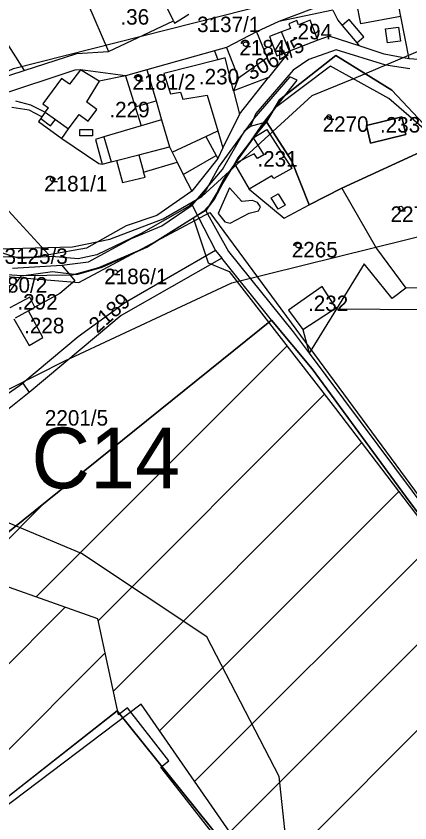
# Model space of a CAD drawing. Extents: x -564810 to -550519, y -1045831 to -1034011.
# Drawn here: x -553141.5 to -553011.6, y -1036898.7 to -1036632.8 of the extents above; entities that cross this region are included whole.
import ezdxf

# ---------------------------------------------------------------- set-up
doc = ezdxf.new("R2010")
doc.units = 0
for name, color, linetype in [('KN stav', 7, 'Continuous'), ('Lesní porost', 7, 'Continuous'), ('Obvod KPU', 7, 'Continuous'), ('označ pol cest', 7, 'Continuous'), ('Parcelní čísla', 7, 'Continuous'), ('STG', 7, 'Continuous'), ('vodní toky', 7, 'Continuous'), ('Vrstva 22', 7, 'Continuous'), ('Vrstva 33', 7, 'Continuous'), ('Vrstva 4', 7, 'Continuous'), ('Vrstva 5', 7, 'Continuous'), ('zamokř ploch', 7, 'Continuous')]:
    doc.layers.add(name, color=color, linetype=linetype)

msp = doc.modelspace()

# ---------------------------------------------------------------- linework, layer by layer
at = {"layer": 'KN stav'}
for p, q in [((-553164.39, -1036610.89), (-553138.82, -1036650.66)), ((-553016.06, -1036625.58), (-553014.65, -1036632.86)), ((-553117.98, -1036628.38), (-553111.06, -1036644.46)), ((-553038.26, -1036628.3), (-553054.79, -1036634.54)), ((-553036.99, -1036630.84), (-553035.36, -1036634.09)), ((-553111.06, -1036644.46), (-553089.61, -1036634.27)), ((-553089.61, -1036634.27), (-553089.27, -1036635.1)), ((-553089.27, -1036635.1), (-553084.49, -1036632.08)), ((-553054.79, -1036634.54), (-553062.18, -1036637.92)), ((-553048.84, -1036634.21), (-553051.58, -1036635.26)), ((-553048.32, -1036635.59), (-553048.84, -1036634.21)), ((-553044.5, -1036634.13), (-553048.32, -1036635.59)), ((-553041.99, -1036640.7), (-553044.5, -1036634.13)), ((-553035.36, -1036634.09), (-553033.93, -1036635.81)), ((-553014.65, -1036632.86), (-553011.94, -1036646.87)), ((-553050.99, -1036636.8), (-553053.99, -1036637.95)), ((-553051.58, -1036635.26), (-553050.99, -1036636.8)), ((-553033.93, -1036635.81), (-553029.13, -1036641.62)), ((-553062.18, -1036637.92), (-553072.14, -1036643.13)), ((-553062.18, -1036637.92), (-553058.72, -1036646.46)), ((-553053.99, -1036637.95), (-553057.95, -1036639.47)), ((-553057.95, -1036639.47), (-553055.5, -1036645.87)), ((-553038.26, -1036639.37), (-553041.99, -1036640.7)), ((-553028.31, -1036642.6), (-553038.26, -1036639.37)), ((-553041.99, -1036640.7), (-553051.35, -1036644.28)), ((-553029.13, -1036641.62), (-553028.31, -1036642.6)), ((-553020.08, -1036645.27), (-553028.31, -1036642.6)), ((-553138.82, -1036650.66), (-553121.46, -1036645.11)), ((-553121.46, -1036645.11), (-553111.06, -1036644.46)), ((-553076.02, -1036644.21), (-553098.32, -1036650.42)), ((-553072.14, -1036643.13), (-553076.02, -1036644.21)), ((-553072.14, -1036643.13), (-553068.18, -1036653.18)), ((-553051.35, -1036644.28), (-553058.27, -1036653.02)), ((-553055.5, -1036645.87), (-553051.35, -1036644.28)), ((-553011.94, -1036646.87), (-553020.08, -1036645.27)), ((-553058.72, -1036646.46), (-553068.18, -1036653.18)), ((-553054.57, -1036660.31), (-553035.99, -1036645.78)), ((-553035.99, -1036645.78), (-553054.57, -1036660.31)), ((-553035.99, -1036645.78), (-553017.54, -1036657.15)), ((-553017.54, -1036657.15), (-553035.99, -1036645.78)), ((-552999.69, -1036647.72), (-553011.94, -1036646.87)), ((-553122.12, -1036650.58), (-553162.51, -1036664)), ((-553120.26, -1036650.44), (-553122.12, -1036650.58)), ((-553105.45, -1036652.41), (-553120.26, -1036650.44)), ((-553098.32, -1036650.42), (-553105.45, -1036652.41)), ((-553098.32, -1036650.42), (-553095.34, -1036660.7)), ((-553164.24, -1036658.78), (-553138.82, -1036650.66)), ((-553105.45, -1036652.41), (-553102.22, -1036662.71)), ((-553058.27, -1036653.02), (-553069.76, -1036657.34)), ((-553068.18, -1036653.18), (-553069.76, -1036657.34)), ((-553069.76, -1036657.34), (-553067.79, -1036665.05)), ((-553017.54, -1036657.15), (-553001.41, -1036674.42)), ((-553001.41, -1036674.42), (-553017.54, -1036657.15)), ((-553141.69, -1036660.67), (-553136.74, -1036662.04)), ((-553102.22, -1036662.71), (-553095.34, -1036660.7)), ((-553095.34, -1036660.7), (-553093.52, -1036666.97)), ((-553058.92, -1036667.59), (-553054.57, -1036660.31)), ((-553054.57, -1036660.31), (-553058.92, -1036667.59)), ((-553137.25, -1036663.75), (-553142.88, -1036662.89)), ((-553132.97, -1036665.97), (-553137.25, -1036663.75)), ((-553136.74, -1036662.04), (-553131.87, -1036664.47)), ((-553133.38, -1036666.54), (-553134.08, -1036667.49)), ((-553132.97, -1036665.97), (-553133.38, -1036666.54)), ((-553131.87, -1036664.47), (-553132.97, -1036665.97)), ((-553067.79, -1036665.05), (-553073.25, -1036676.15)), ((-553014.29, -1036666), (-553025.95, -1036668.81)), ((-553025.95, -1036668.81), (-553014.29, -1036666)), ((-553012.89, -1036671.8), (-553014.29, -1036666)), ((-553014.29, -1036666), (-553012.89, -1036671.8)), ((-553134.08, -1036667.49), (-553126.46, -1036673.06)), ((-553093.52, -1036666.97), (-553090.94, -1036675.87)), ((-553066, -1036670.47), (-553064.22, -1036669.01)), ((-553064.22, -1036669.01), (-553058.92, -1036667.59)), ((-553058.92, -1036667.59), (-553063.26, -1036672.85)), ((-553058.92, -1036667.59), (-553050.57, -1036680.55)), ((-553050.57, -1036680.55), (-553058.92, -1036667.59)), ((-553025.95, -1036668.81), (-553024.55, -1036674.6)), ((-553024.55, -1036674.6), (-553025.95, -1036668.81)), ((-553130.67, -1036711.39), (-553168.31, -1036670.73)), ((-553073.42, -1036683.37), (-553066, -1036670.47)), ((-553024.55, -1036674.6), (-553012.89, -1036671.8)), ((-553012.89, -1036671.8), (-553024.55, -1036674.6)), ((-553126.46, -1036673.06), (-553114.23, -1036681.37)), ((-553063.26, -1036672.85), (-553068.36, -1036679.42)), ((-553001.41, -1036674.42), (-553034.02, -1036689.47)), ((-553034.02, -1036689.47), (-553001.41, -1036674.42)), ((-553090.94, -1036675.87), (-553090.02, -1036677.62)), ((-553073.25, -1036676.15), (-553074.98, -1036679.68)), ((-553090.02, -1036677.62), (-553088.35, -1036680.94)), ((-553074.98, -1036679.68), (-553083.56, -1036690.5)), ((-553068.36, -1036679.42), (-553069.42, -1036681.48)), ((-553114.23, -1036681.37), (-553113.08, -1036681.58)), ((-553113.08, -1036681.58), (-553110.1, -1036680.81)), ((-553110.1, -1036680.81), (-553108.42, -1036680.38)), ((-553108.42, -1036680.38), (-553106.42, -1036687.6)), ((-553099.45, -1036684.14), (-553088.35, -1036680.94)), ((-553088.35, -1036680.94), (-553086.35, -1036684.93)), ((-553069.42, -1036681.48), (-553078.96, -1036696.99)), ((-553069.42, -1036681.48), (-553064.63, -1036689.79)), ((-553050.57, -1036680.55), (-553044.85, -1036694.97)), ((-553044.85, -1036694.97), (-553050.57, -1036680.55)), ((-553098.95, -1036685.89), (-553099.45, -1036684.14)), ((-553086.35, -1036684.93), (-553083.56, -1036690.5)), ((-553083.37, -1036695.02), (-553073.42, -1036683.37)), ((-553106.42, -1036687.6), (-553098.95, -1036685.89)), ((-553083.56, -1036690.5), (-553095.06, -1036698.45)), ((-553064.63, -1036689.79), (-553053.02, -1036699.33)), ((-553044.85, -1036694.97), (-553034.02, -1036689.47)), ((-553034.02, -1036689.47), (-553044.85, -1036694.97)), ((-553034.02, -1036689.47), (-553022.56, -1036709.33)), ((-553093.44, -1036701.93), (-553083.37, -1036695.02)), ((-553083.37, -1036695.02), (-553075.67, -1036710.04)), ((-553053.02, -1036699.33), (-553044.85, -1036694.97)), ((-553095.06, -1036698.45), (-553105.19, -1036701.93)), ((-553078.96, -1036696.99), (-553071.45, -1036710.32)), ((-553105.19, -1036701.93), (-553118.25, -1036709.29)), ((-553103.4, -1036706.02), (-553093.44, -1036701.93)), ((-553117.66, -1036713.72), (-553103.4, -1036706.02)), ((-553136.48, -1036712.2), (-553132.84, -1036711.69)), ((-553132.84, -1036711.69), (-553130.67, -1036711.39)), ((-553118.25, -1036709.29), (-553130.67, -1036711.39)), ((-553075.67, -1036710.04), (-553105.44, -1036727.14)), ((-553075.67, -1036710.04), (-553073.66, -1036712.54)), ((-553071.45, -1036710.32), (-553050.07, -1036736.86)), ((-553022.56, -1036709.33), (-553012.94, -1036722.42)), ((-553147.32, -1036711.94), (-553136.48, -1036712.2)), ((-553126.45, -1036714.86), (-553117.66, -1036713.72)), ((-553073.66, -1036712.54), (-553106.83, -1036731.49)), ((-553057.2, -1036733.01), (-553073.66, -1036712.54)), ((-553026.71, -1036714.42), (-553035.83, -1036729.19)), ((-553017.42, -1036725.78), (-553026.71, -1036714.42)), ((-553142.68, -1036715.85), (-553126.45, -1036714.86)), ((-553126.45, -1036714.86), (-553122.13, -1036720.05)), ((-553122.13, -1036720.05), (-553127.08, -1036724.14)), ((-553040.52, -1036721.9), (-553051.59, -1036729.65)), ((-553035.83, -1036729.19), (-553040.52, -1036721.9)), ((-553012.94, -1036722.42), (-553017.42, -1036725.78)), ((-552964.61, -1036721.02), (-553012.94, -1036722.42)), ((-553127.08, -1036724.14), (-553135.28, -1036728.7)), ((-553137.01, -1036725.41), (-553143.55, -1036728.92)), ((-553135.28, -1036728.7), (-553137.01, -1036725.41)), ((-553105.44, -1036727.14), (-553121.04, -1036738.48)), ((-553137.42, -1036729.88), (-553141.76, -1036732.29)), ((-553137.42, -1036729.88), (-553135.28, -1036728.7)), ((-553132.66, -1036738.71), (-553137.42, -1036729.88)), ((-553051.59, -1036729.65), (-553046.91, -1036736.03)), ((-553035.83, -1036729.19), (-553044.87, -1036743.82)), ((-553035.83, -1036729.19), (-553007, -1036729.44)), ((-553149.16, -1036806.89), (-553057.2, -1036733.01)), ((-553057.2, -1036733.01), (-553149.16, -1036806.89)), ((-553142.23, -1036732.55), (-553137.15, -1036741.36)), ((-553106.83, -1036731.49), (-553115, -1036738.24)), ((-553057.2, -1036733.01), (-553043.81, -1036749.04)), ((-553043.81, -1036749.04), (-553057.2, -1036733.01)), ((-553115, -1036738.24), (-553137.18, -1036756.82)), ((-553050.07, -1036736.86), (-553044.87, -1036743.82)), ((-553046.91, -1036736.03), (-553044.87, -1036743.82)), ((-553121.04, -1036738.48), (-553139.28, -1036753.72)), ((-553137.15, -1036741.36), (-553132.66, -1036738.71)), ((-553044.87, -1036743.82), (-552992.06, -1036814.49)), ((-553043.81, -1036749.04), (-553011.86, -1036792.61)), ((-553011.86, -1036792.61), (-553043.81, -1036749.04)), ((-553148.44, -1036760.12), (-553139.28, -1036753.72)), ((-553139.28, -1036753.72), (-553137.18, -1036756.82)), ((-553137.18, -1036756.82), (-553150.7, -1036767.55)), ((-553011.86, -1036792.61), (-552976.39, -1036839.66)), ((-552976.39, -1036839.66), (-553011.86, -1036792.61)), ((-553108.12, -1036861.74), (-553181.53, -1036919.27)), ((-553181.53, -1036919.27), (-553108.12, -1036861.74)), ((-553049.46, -1036934.72), (-553108.12, -1036861.74)), ((-553108.12, -1036861.74), (-553049.46, -1036934.72))]:
    msp.add_line(p, q, dxfattribs=at)
at = {"layer": 'Lesní porost'}
for p, q in [((-553134.89, -1036824.21), (-553052.17, -1036741.49)), ((-553114.37, -1036831.97), (-553039.82, -1036757.42)), ((-553109.36, -1036855.25), (-553027.5, -1036773.39)), ((-553094.19, -1036868.36), (-553015.24, -1036789.41)), ((-553150.48, -1036811.51), (-553132.34, -1036793.38)), ((-553082.6, -1036885.05), (-553003, -1036805.46)), ((-553071.01, -1036901.75), (-552990.73, -1036821.47)), ((-553204.22, -1036906.51), (-553125.3, -1036827.59)), ((-553059.41, -1036918.44), (-552978.32, -1036837.34)), ((-553195.27, -1036925.84), (-553112.07, -1036842.64))]:
    msp.add_line(p, q, dxfattribs=at)
for points in [[(-553146.64, -1036727.62), (-553139.68, -1036718.33), (-553129.51, -1036716.88), (-553121.51, -1036717.92), (-553113.12, -1036715.47), (-553098.36, -1036708.87), (-553083.05, -1036699.3), (-553078.09, -1036714.1), (-553071.17, -1036716.95), (-553043.41, -1036752.8), (-553036.17, -1036762.13), (-553020.94, -1036781.92), (-552993.21, -1036818.31), (-552967.61, -1036851.02), (-552953.72, -1036866.65), (-552950.02, -1036871.7), (-552958.74, -1036876.77), (-552960.54, -1036885.34), (-552958.5, -1036896.1), (-552948.99, -1036909.12)], [(-553049.43, -1036936.91), (-553085.28, -1036891.02), (-553093.71, -1036880.35), (-553091.11, -1036878.21), (-553104.72, -1036860.78), (-553107.69, -1036863), (-553114.49, -1036831.41), (-553145.54, -1036820.45)]]:
    msp.add_lwpolyline(points, dxfattribs=at)
at = {"layer": 'Obvod KPU'}
for p, q in [((-553037.83, -1036649.31), (-553055.99, -1036662.98)), ((-553018.55, -1036659.94), (-553037.83, -1036649.31)), ((-553000.04, -1036675.95), (-553018.55, -1036659.94)), ((-553055.99, -1036662.98), (-553073.15, -1036686.69)), ((-553073.15, -1036686.69), (-553076.71, -1036693.99)), ((-553076.71, -1036693.99), (-553079.7, -1036697.21)), ((-553079.7, -1036697.21), (-553083.14, -1036699.36)), ((-553083.14, -1036699.36), (-553098.36, -1036708.87)), ((-553098.36, -1036708.87), (-553114.28, -1036715.78)), ((-553114.28, -1036715.78), (-553123.03, -1036718.12)), ((-553139.68, -1036718.33), (-553155.17, -1036717.31)), ((-553123.03, -1036718.12), (-553139.68, -1036718.33))]:
    msp.add_line(p, q, dxfattribs=at)
at = {"layer": 'STG'}
for points in [[(-553913.89, -1037214.19), (-553796.31, -1037140.69), (-553706.3, -1037067.18), (-553629.14, -1036991.84), (-553566.68, -1036914.66), (-553476.66, -1036833.81), (-553318.67, -1036752.96), (-553234.16, -1036692.32), (-553142.31, -1036650.05), (-553048.61, -1036626.16), (-552953.09, -1036624.32), (-552903.48, -1036624.32), (-552861.23, -1036602.27), (-552798.77, -1036576.55), (-552738.15, -1036530.61), (-552646.29, -1036431.38), (-552581.99, -1036368.9), (-552545.25, -1036306.42), (-552506.67, -1036223.73), (-552482.79, -1036161.25), (-552440.54, -1036117.15)], [(-553086.83, -1037509.03), (-553102.44, -1037299.55), (-553086.83, -1037209.51), (-553071.21, -1037131.41), (-553050.08, -1037031.26), (-553047.33, -1036952.24), (-553054.68, -1036883.33), (-553078.56, -1036837.39), (-553119.89, -1036809.83), (-553157.55, -1036794.21), (-553196.13, -1036789.62), (-553152.96, -1036760.21), (-553125.41, -1036746.43), (-553070.29, -1036720.71), (-552977.52, -1036697.74), (-552896.69, -1036677.52), (-552848, -1036668.34), (-552776.36, -1036649.96), (-552684.5, -1036608.61), (-552638.57, -1036588.4), (-552609.18, -1036560.84), (-552571.52, -1036514.9), (-552546.72, -1036489.17)]]:
    msp.add_lwpolyline(points, dxfattribs=at)
at = {"layer": 'vodní toky'}
msp.add_lwpolyline([(-553146.64, -1036727.62), (-553139.68, -1036718.33), (-553129.51, -1036716.88), (-553121.51, -1036717.92), (-553113.12, -1036715.47), (-553098.36, -1036708.87), (-553083.05, -1036699.3), (-553078.54, -1036696.47), (-553076.04, -1036693.08), (-553071.95, -1036685.36), (-553059.88, -1036667.94), (-553048.83, -1036653.86), (-553051.15, -1036652.79), (-553063.09, -1036666.48), (-553074.56, -1036682.22), (-553078.76, -1036690.04), (-553080.76, -1036692.4), (-553084.38, -1036695.43), (-553100.29, -1036704.46), (-553114.88, -1036711.42), (-553121.08, -1036712.79), (-553129.71, -1036711.95), (-553140.51, -1036712.68), (-553154.81, -1036707.98)], dxfattribs=at)
at = {"layer": 'Vrstva 33'}
msp.add_lwpolyline([(-553163.92, -1036709.85), (-553122.95, -1036708.79), (-553110.6, -1036706.32), (-553092.94, -1036699.61), (-553080.23, -1036692.19), (-553043.86, -1036658.98), (-553030.09, -1036653.33), (-553007.49, -1036643.79), (-552973.94, -1036640.96), (-552948.87, -1036641.32), (-552923.8, -1036642.38), (-552896.11, -1036644.5), (-552848.44, -1036640.26), (-552837.85, -1036639.9), (-552831.14, -1036643.44), (-552817.02, -1036631.43), (-552737.21, -1036583.84), (-552724.5, -1036572.89), (-552717.44, -1036555.58), (-552705.2, -1036538.15)], dxfattribs=at)
at = {"layer": 'Vrstva 4'}
for p, q in [((-553089.61, -1036634.27), (-553093.92, -1036625.19)), ((-553027.79, -1036635.31), (-553029.15, -1036628.01)), ((-553036.99, -1036630.83), (-553054.79, -1036634.54)), ((-553031.66, -1036633.88), (-553033.93, -1036635.81)), ((-553026.78, -1036639.62), (-553031.66, -1036633.88)), ((-553014.65, -1036632.86), (-553027.79, -1036635.31)), ((-553019.62, -1036636.99), (-553015.4, -1036636.38)), ((-553018.95, -1036641.61), (-553019.62, -1036636.99)), ((-553015.4, -1036636.38), (-553014.73, -1036641)), ((-553051.35, -1036644.28), (-553053.99, -1036637.95)), ((-553029.13, -1036641.61), (-553026.78, -1036639.62)), ((-553014.73, -1036641), (-553018.95, -1036641.61)), ((-553076.02, -1036644.21), (-553074.98, -1036647.13)), ((-553035.92, -1036643.86), (-553044.92, -1036647.08)), ((-553019.53, -1036648.92), (-553035.92, -1036643.86)), ((-553074.98, -1036647.13), (-553092.78, -1036651.72)), ((-553072.51, -1036646.5), (-553074.98, -1036647.13)), ((-553069.76, -1036657.34), (-553072.51, -1036646.5)), ((-553044.92, -1036647.08), (-553050.1, -1036650.59)), ((-553120.26, -1036650.44), (-553123.88, -1036655.24)), ((-553114.07, -1036654.23), (-553120.26, -1036650.44)), ((-553050.1, -1036650.59), (-553062.37, -1036664.83)), ((-553011.59, -1036650.17), (-553019.53, -1036648.92)), ((-553126.57, -1036653.28), (-553132.69, -1036661.65)), ((-553123.88, -1036655.24), (-553126.57, -1036653.28)), ((-553105.45, -1036652.41), (-553114.07, -1036654.23)), ((-553092.78, -1036651.72), (-553090.53, -1036658.35)), ((-553067.79, -1036665.05), (-553058.27, -1036653.01)), ((-553114.07, -1036654.23), (-553118.28, -1036661.02)), ((-553090.53, -1036658.35), (-553087.32, -1036657.8)), ((-553087.32, -1036657.8), (-553086.45, -1036660.1)), ((-553114.87, -1036663.52), (-553118.28, -1036661.02)), ((-553086.45, -1036660.1), (-553078.49, -1036658.8)), ((-553078.49, -1036658.8), (-553074.92, -1036670.61)), ((-553132.69, -1036661.65), (-553130.81, -1036663.02)), ((-553131.88, -1036664.47), (-553130.81, -1036663.02)), ((-553117.69, -1036667.38), (-553114.87, -1036663.52)), ((-553102.22, -1036662.71), (-553100.26, -1036668.96)), ((-553133.39, -1036666.54), (-553130.13, -1036668.91)), ((-553131.96, -1036664.43), (-553128.52, -1036666.88)), ((-553124.19, -1036669.96), (-553120.7, -1036665.18)), ((-553120.7, -1036665.18), (-553117.69, -1036667.38)), ((-553062.37, -1036664.83), (-553064.22, -1036669.01)), ((-553130.13, -1036668.91), (-553128.52, -1036666.88)), ((-553128.52, -1036666.88), (-553124.19, -1036669.96)), ((-553100.26, -1036668.96), (-553112.53, -1036672.59)), ((-553093.52, -1036666.96), (-553100.26, -1036668.96)), ((-553126.46, -1036673.06), (-553124.19, -1036669.96)), ((-553120.51, -1036670.11), (-553116.3, -1036670.11)), ((-553120.51, -1036672.27), (-553120.51, -1036670.11)), ((-553116.3, -1036670.11), (-553116.3, -1036672.27)), ((-553078.89, -1036672.45), (-553074.92, -1036670.61)), ((-553074.92, -1036670.61), (-553073.25, -1036676.15)), ((-553063.26, -1036672.85), (-553058.73, -1036670.11)), ((-553058.73, -1036670.11), (-553050.51, -1036682.99)), ((-553116.3, -1036672.27), (-553120.51, -1036672.27)), ((-553112.53, -1036672.59), (-553115.34, -1036673.42)), ((-553115.34, -1036673.42), (-553113.08, -1036681.58)), ((-553112.53, -1036672.59), (-553110.1, -1036680.81)), ((-553090.02, -1036677.62), (-553078.89, -1036672.45)), ((-553078.89, -1036672.45), (-553075.51, -1036678.71)), ((-553063.26, -1036672.85), (-553059.82, -1036678.48)), ((-553101.06, -1036678.47), (-553090.94, -1036675.87)), ((-553108.42, -1036680.37), (-553101.06, -1036678.48)), ((-553101.06, -1036678.48), (-553099.45, -1036684.13)), ((-553086.35, -1036684.93), (-553075.51, -1036678.71)), ((-553075.51, -1036678.71), (-553074.98, -1036679.68)), ((-553063.01, -1036678.1), (-553069.43, -1036681.48)), ((-553061.86, -1036679.67), (-553063.01, -1036678.1)), ((-553059.82, -1036678.48), (-553061.86, -1036679.67)), ((-553050.51, -1036682.99), (-553056.53, -1036686.33)), ((-553057.12, -1036685.43), (-553064.63, -1036689.79)), ((-553056.53, -1036686.33), (-553057.12, -1036685.43)), ((-553057.33, -1036692.66), (-553055.02, -1036691.29)), ((-553055.08, -1036696.44), (-553057.33, -1036692.66)), ((-553055.02, -1036691.29), (-553052.77, -1036695.07)), ((-553052.77, -1036695.07), (-553055.08, -1036696.44)), ((-553046.91, -1036736.03), (-553035.54, -1036728.71))]:
    msp.add_line(p, q, dxfattribs=at)
at = {"layer": 'Vrstva 5'}
for points in [[(-553153.82, -1036717.79), (-553120.78, -1036720.53), (-553077.61, -1036697.47), (-552948.67, -1036872.18), (-552799.53, -1037081.76), (-552742.11, -1037143.32), (-552838.62, -1037227.28), (-552866, -1037405.86)], [(-553199.99, -1037048.7), (-553110.11, -1037156.36), (-553101.22, -1037152.15), (-553139.6, -1037078.66), (-553030.07, -1036960.69), (-553100.28, -1036859.58), (-553193.44, -1036929.8)]]:
    msp.add_lwpolyline(points, dxfattribs=at)
at = {"layer": 'zamokř ploch'}
for p, q in [((-553065.78, -1036642.76), (-553064.18, -1036642.76)), ((-553101.19, -1036654.04), (-553099.59, -1036654.04)), ((-553038.27, -1036666.76), (-553036.67, -1036666.76)), ((-553129.45, -1036687.31), (-553127.85, -1036687.31)), ((-553071.11, -1036689.35), (-553074.89, -1036697.78)), ((-553067.05, -1036693.91), (-553071.11, -1036689.35)), ((-553063.5, -1036693.57), (-553067.05, -1036693.91)), ((-553061.88, -1036694.23), (-553063.5, -1036693.57)), ((-553060.89, -1036695.61), (-553061.88, -1036694.23)), ((-553061.57, -1036696.93), (-553060.89, -1036695.61)), ((-553074.89, -1036697.78), (-553072.66, -1036700.54)), ((-553070.91, -1036700.97), (-553064.62, -1036697.74)), ((-553064.62, -1036697.74), (-553061.57, -1036696.93)), ((-553014.63, -1036696.93), (-553013.03, -1036696.93)), ((-553072.66, -1036700.54), (-553070.91, -1036700.97)), ((-553048.42, -1036709.1), (-553046.82, -1036709.1)), ((-553108.89, -1036717.9), (-553107.29, -1036717.9))]:
    msp.add_line(p, q, dxfattribs=at)
for centre in [(-553065.78, -1036642.01), (-553101.19, -1036653.29), (-553038.27, -1036666.01), (-553129.45, -1036686.56), (-553014.63, -1036696.18), (-553048.42, -1036708.35), (-553108.89, -1036717.15)]:
    msp.add_circle(centre, 0.75, dxfattribs=at)

# ---------------------------------------------------------------- texts
at = {"layer": 'označ pol cest'}
msp.add_text('C14', height=20, dxfattribs=at).set_placement((-553136.44, -1036788.4))
at = {"layer": 'Parcelní čísla'}
for s, p in [('3137/1', (-553081.8, -1036638.04)), ('2184', (-553067.85, -1036645.71)), ('2181/2', (-553103.12, -1036657.05)), ('2181/2', (-553103.12, -1036657.05)), ('2270', (-553040.39, -1036670.9)), ('2181/1', (-553132.26, -1036690.53)), ('2273/1', (-553017.96, -1036700.57)), ('3125/3', (-553145.32, -1036714.41)), ('2265', (-553050.57, -1036712.29)), ('2186/1', (-553112.43, -1036721.11)), ('2180/2', (-553152.09, -1036723.9)), ('2201/5', (-553132.02, -1036767.73))]:
    msp.add_text(s, height=5.1, dxfattribs=at).set_placement(p)
for s, rotation, p in [('3064/5', 29.6238, (-553064.03, -1036654.09)), ('2189', 41.4448, (-553114.73, -1036737.49))]:
    msp.add_text(s, height=5.1, rotation=rotation, dxfattribs=at).set_placement(p)
at = {"layer": 'Vrstva 22'}
for s, p in [('.36', (-553107.09, -1036635.57)), ('.294', (-553050.55, -1036640.41)), ('.230', (-553081.2, -1036655.26)), ('.229', (-553110.74, -1036666.11)), ('.233', (-553021.46, -1036671.13)), ('.231', (-553061.89, -1036682.35)), ('.292', (-553141.08, -1036729.47)), ('.232', (-553045.21, -1036729.99)), ('.228', (-553138.86, -1036737.31))]:
    msp.add_text(s, height=5.1, dxfattribs=at).set_placement(p)

doc.saveas('drawing.dxf')
